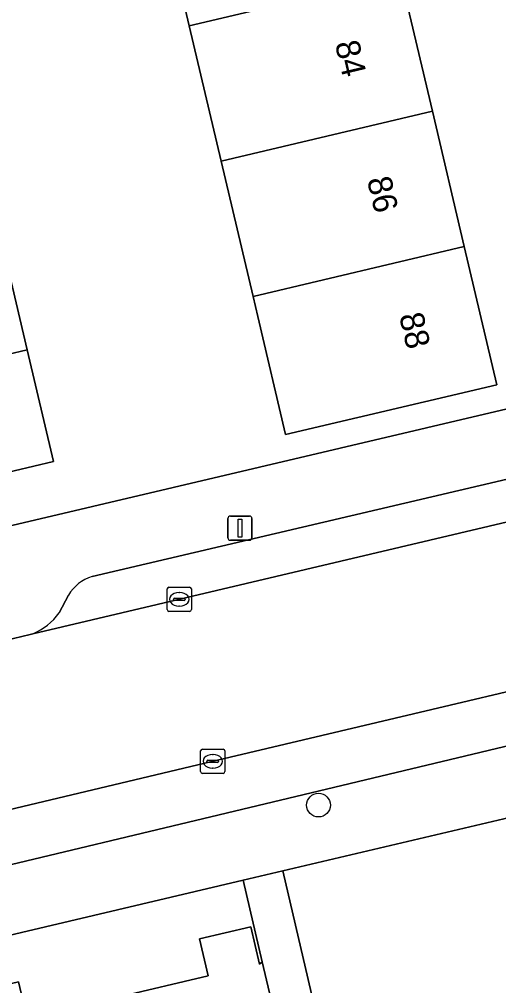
# Model space of a CAD drawing. Extents: x 158031 to 159244, y 380104 to 381214.
# Drawn here: x 158840.57 to 158860.37, y 380930.34 to 380970.22 of the extents above; entities that cross this region are included whole.
import ezdxf

# ---------------------------------------------------------------- set-up
doc = ezdxf.new("R2010")
doc.units = 0
for name, color, linetype in [('IMGEO_Boom', 7, 'Continuous'), ('IMGEO_Erf', 7, 'Continuous'), ('IMGEO_Kolk', 7, 'Continuous'), ('IMGEO_Lichtmast', 7, 'Continuous'), ('IMGEO_Pand', 7, 'Continuous'), ('IMGEO_Pand_nummerreeks', 7, 'Continuous'), ('IMGEO_Parkeervlak_open', 7, 'Continuous'), ('IMGEO_Rijbaan_lokaal_gesloten', 7, 'Continuous'), ('IMGEO_Voetpad_open', 7, 'Continuous')]:
    doc.layers.add(name, color=color, linetype=linetype)

msp = doc.modelspace()

# ---------------------------------------------------------------- linework, layer by layer
at = {"layer": 'IMGEO_Boom'}
msp.add_circle((158852.923, 380937.79), 0.489, dxfattribs=at)
at = {"layer": 'IMGEO_Erf'}
for points in [[(158837.051, 380972.16), (158838.095, 380967.706), (158839.163, 380963.152), (158836.863, 380962.613), (158837.383, 380960.522), (158839.828, 380961.096), (158840.889, 380956.577), (158841.972, 380951.968), (158839.527, 380951.394), (158840.023, 380949.28), (158864.283, 380954.98), (158865.857, 380957.458), (158860.87, 380978.589)], [(158856.307, 380972.007), (158857.625, 380966.423), (158858.943, 380960.84), (158860.289, 380955.138), (158851.565, 380953.079), (158850.416, 380957.946), (158850.219, 380958.78), (158848.902, 380964.364), (158847.584, 380969.947), (158846.267, 380975.531)], [(158872.047, 380939.926), (158851.456, 380935.076), (158858.864, 380903.271), (158860.5, 380896.245)]]:
    msp.add_lwpolyline(points, dxfattribs=at)
msp.add_lwpolyline([(158836.2, 380929.485), (158838.365, 380929.994), (158840.532, 380930.504), (158840.889, 380928.983), (158844.631, 380929.864), (158848.37, 380930.744), (158848.01, 380932.273), (158850.122, 380932.771), (158850.487, 380931.22), (158850.599, 380931.325), (158849.807, 380934.688), (158820.114, 380927.695), (158820.572, 380925.752), (158824.413, 380926.656), (158826.638, 380927.18), (158828.858, 380927.702), (158829.213, 380926.193), (158832.89, 380927.059), (158836.567, 380927.924)], close=True, dxfattribs=at)
at = {"layer": 'IMGEO_Kolk'}
for p, q in [((158846.673, 380945.856), (158846.673, 380946.708)), ((158846.748, 380946.782), (158847.6, 380946.782)), ((158847.161, 380946.562), (158847.186, 380946.562)), ((158847.674, 380946.708), (158847.674, 380945.856)), ((158846.932, 380946.276), (158846.932, 380946.288)), ((158847.37, 380946.239), (158846.972, 380946.239)), ((158846.975, 380946.325), (158847.373, 380946.325)), ((158847.416, 380946.288), (158847.416, 380946.276)), ((158847.6, 380945.782), (158846.748, 380945.782)), ((158847.184, 380946.002), (158847.159, 380946.002)), ((158848.055, 380939.172), (158848.055, 380940.024)), ((158848.13, 380940.098), (158848.982, 380940.098)), ((158848.543, 380939.878), (158848.568, 380939.878)), ((158849.056, 380940.024), (158849.056, 380939.172)), ((158848.314, 380939.592), (158848.314, 380939.604)), ((158848.752, 380939.555), (158848.354, 380939.555)), ((158848.357, 380939.641), (158848.755, 380939.641)), ((158848.566, 380939.318), (158848.541, 380939.318)), ((158848.798, 380939.604), (158848.798, 380939.592)), ((158848.982, 380939.098), (158848.13, 380939.098))]:
    msp.add_line(p, q, dxfattribs=at)
for points in [[(158846.673, 380945.856), (158846.673, 380946.708)], [(158846.748, 380946.782), (158847.6, 380946.782)], [(158847.674, 380946.708), (158847.674, 380945.856)], [(158847.6, 380945.782), (158846.748, 380945.782)], [(158848.055, 380939.172), (158848.055, 380940.024)], [(158848.13, 380940.098), (158848.982, 380940.098)], [(158849.056, 380940.024), (158849.056, 380939.172)], [(158848.982, 380939.098), (158848.13, 380939.098)]]:
    msp.add_lwpolyline(points, dxfattribs=at)
for centre, radius, start, end in [((158846.75, 380946.706), 0.0765, 91.552, 178.448), ((158846.75, 380946.706), 0.0765, 91.552, 178.448), ((158847.598, 380946.706), 0.0765, 1.552, 88.448), ((158847.598, 380946.706), 0.0765, 1.552, 88.448), ((158846.972, 380946.285), 0.0403, 85.8775, 175.7526), ((158846.969, 380946.275), 0.0366, 178.938, 274.7102), ((158847.373, 380946.282), 0.043, 264.8664, 352.4533), ((158847.377, 380946.287), 0.0386, 1.7309, 96.639), ((158846.75, 380945.858), 0.0765, 181.552, 268.448), ((158846.75, 380945.858), 0.0765, 181.552, 268.448), ((158847.598, 380945.858), 0.0765, 271.552, 358.448), ((158847.598, 380945.858), 0.0765, 271.552, 358.448), ((158848.132, 380940.022), 0.0765, 91.552, 178.448), ((158848.132, 380940.022), 0.0765, 91.552, 178.448), ((158848.98, 380940.022), 0.0765, 1.552, 88.448), ((158848.98, 380940.022), 0.0765, 1.552, 88.448), ((158848.354, 380939.601), 0.0403, 85.8775, 175.7526), ((158848.351, 380939.591), 0.0366, 178.938, 274.7102), ((158848.755, 380939.598), 0.043, 264.8664, 352.4533), ((158848.759, 380939.603), 0.0386, 1.7309, 96.639), ((158848.132, 380939.174), 0.0765, 181.552, 268.448), ((158848.132, 380939.174), 0.0765, 181.552, 268.448), ((158848.98, 380939.174), 0.0765, 271.552, 358.448), ((158848.98, 380939.174), 0.0765, 271.552, 358.448)]:
    msp.add_arc(centre, radius, start, end, dxfattribs=at)
for centre, major_axis, ratio, start_param, end_param in [((158847.16, 380946.282), (-0.387, 0.002), 0.722429, 4.712389, 7.853982), ((158847.185, 380946.282), (-0.39, 0.002), 0.717154, 1.570796, 4.712389), ((158848.542, 380939.598), (-0.387, 0.002), 0.722429, 4.712389, 7.853982), ((158848.567, 380939.598), (-0.39, 0.002), 0.717154, 1.570796, 4.712389)]:
    msp.add_ellipse(centre, major_axis=major_axis, ratio=ratio, start_param=start_param, end_param=end_param, dxfattribs=at)
at = {"layer": 'IMGEO_Lichtmast'}
for p, q in [((158849.282, 380949.717), (158850.072, 380949.717)), ((158850.072, 380949.717), (158849.282, 380949.717)), ((158849.182, 380948.817), (158849.182, 380949.617)), ((158849.182, 380949.617), (158849.182, 380948.817)), ((158850.172, 380949.617), (158850.172, 380948.817)), ((158850.172, 380948.817), (158850.172, 380949.617)), ((158850.072, 380948.717), (158849.282, 380948.717)), ((158849.282, 380948.717), (158850.072, 380948.717))]:
    msp.add_line(p, q, dxfattribs=at)
msp.add_lwpolyline([(158849.602, 380949.592), (158849.752, 380949.592), (158849.752, 380948.842), (158849.602, 380948.842), (158849.602, 380949.592)], dxfattribs=at)
for centre, start, end in [((158849.282, 380949.617), 90, 180), ((158849.282, 380949.617), 90, 180), ((158850.072, 380949.617), 0, 90), ((158850.072, 380949.617), 360, 90), ((158849.282, 380948.817), 180, 270), ((158849.282, 380948.817), 180, 270), ((158850.072, 380948.817), 270, 0), ((158850.072, 380948.817), 270, 0)]:
    msp.add_arc(centre, 0.1, start, end, dxfattribs=at)
at = {"layer": 'IMGEO_Pand'}
for points in [[(158854.989, 380977.591), (158848.415, 380976.038), (158846.267, 380975.531), (158847.584, 380969.947), (158856.307, 380972.007), (158855.459, 380975.599), (158855.076, 380977.223)], [(158847.584, 380969.947), (158848.902, 380964.364), (158857.625, 380966.423), (158856.307, 380972.007)], [(158858.943, 380960.84), (158857.625, 380966.423), (158848.902, 380964.364), (158850.219, 380958.78)], [(158838.445, 380956), (158840.889, 380956.577), (158839.828, 380961.096), (158837.383, 380960.522)], [(158858.943, 380960.84), (158850.219, 380958.78), (158850.416, 380957.946), (158851.565, 380953.079), (158860.289, 380955.138)], [(158838.445, 380956), (158839.527, 380951.394), (158841.972, 380951.968), (158840.889, 380956.577)], [(158844.631, 380929.864), (158846.7, 380921.092), (158850.732, 380922.041), (158851.878, 380917.17), (158853.698, 380917.598), (158851.762, 380926.384), (158850.599, 380931.325), (158850.487, 380931.22), (158850.122, 380932.771), (158848.01, 380932.273), (158848.37, 380930.744)], [(158844.631, 380929.864), (158840.889, 380928.983), (158840.532, 380930.504), (158838.365, 380929.994), (158841.923, 380914.913), (158843.68, 380915.327), (158842.553, 380920.116), (158846.7, 380921.092)]]:
    msp.add_lwpolyline(points, close=True, dxfattribs=at)
at = {"layer": 'IMGEO_Parkeervlak_open'}
for points in [[(158861.831, 380951.501), (158843.573, 380947.219)], [(158841.127, 380944.858), (158865.105, 380950.511)], [(158842.601, 380946.453), (158842.213, 380945.721)], [(158870.998, 380944.905), (158848.511, 380939.588), (158816.171, 380931.902), (158816.296, 380931.905), (158816.526, 380931.895), (158816.754, 380931.864), (158816.978, 380931.813), (158817.197, 380931.742), (158817.409, 380931.651), (158817.612, 380931.542), (158817.804, 380931.416), (158818.599, 380930.85), (158818.78, 380930.751), (158818.969, 380930.669), (158819.165, 380930.604), (158819.366, 380930.557), (158819.57, 380930.528), (158819.776, 380930.517), (158819.983, 380930.525), (158820.144, 380930.544), (158867.59, 380941.875)]]:
    msp.add_lwpolyline(points, dxfattribs=at)
for centre, radius, start, end in [((158844.04, 380945.626), 1.66, 106.3556, 150.1253), ((158840.051, 380947.327), 2.693, 293.5479, 323.3976)]:
    msp.add_arc(centre, radius, start, end, dxfattribs=at)
at = {"layer": 'IMGEO_Rijbaan_lokaal_gesloten'}
msp.add_lwpolyline([(158948.453, 380970.248), (158934.941, 380967.036), (158934.828, 380967.028), (158905.827, 380960.127), (158878.266, 380953.617), (158875.023, 380952.851), (158867.436, 380951.061), (158865.105, 380950.511), (158841.127, 380944.858), (158841.01, 380944.828), (158839.282, 380944.418), (158839.043, 380944.362), (158815.181, 380938.718), (158810.012, 380937.495), (158809.64, 380937.402), (158811.317, 380930.721), (158816.171, 380931.902), (158848.511, 380939.588), (158870.998, 380944.905), (158874.697, 380945.785), (158890.6, 380949.568), (158919.088, 380956.419), (158941.657, 380961.529), (158944.657, 380962.252)], dxfattribs=at)
at = {"layer": 'IMGEO_Voetpad_open'}
for points in [[(159008.322, 380989.606), (159002.533, 380987.715), (158992.918, 380985.405), (158992.451, 380987.407), (158991.039, 380984.964), (158965.476, 380978.959), (158963.942, 380978.599), (158942.429, 380973.545), (158937.673, 380972.381), (158873.108, 380957.118), (158866.316, 380955.512), (158865.857, 380957.458), (158864.283, 380954.98), (158840.023, 380949.28), (158838.586, 380948.942), (158805.931, 380941.27)], [(158849.807, 380934.688), (158851.456, 380935.076), (158872.047, 380939.926), (158875.359, 380940.742), (158879.157, 380941.639), (158925.009, 380952.488), (158932.974, 380954.373), (158939.786, 380955.985), (158946.806, 380957.645), (158951.873, 380958.878), (159000, 380970.291), (159007.26, 380972.002), (159007.376, 380972.035), (159010.207, 380972.706), (159013.086, 380973.122), (159014.587, 380973.267), (159014.958, 380973.303), (159019.969, 380973.476), (159024.975, 380973.202), (159038.906, 380971.741)], [(158843.573, 380947.219), (158861.831, 380951.501)], [(158842.213, 380945.721), (158842.601, 380946.453)], [(158839.043, 380944.362), (158839.282, 380944.418), (158841.01, 380944.828), (158841.127, 380944.858)], [(158867.59, 380941.875), (158820.144, 380930.544), (158819.983, 380930.525), (158819.776, 380930.517), (158819.57, 380930.528), (158819.366, 380930.557), (158819.165, 380930.604), (158818.969, 380930.669), (158818.78, 380930.751), (158818.599, 380930.85), (158817.804, 380931.416), (158817.612, 380931.542), (158817.409, 380931.651), (158817.197, 380931.742), (158816.978, 380931.813), (158816.754, 380931.864), (158816.526, 380931.895), (158816.296, 380931.905), (158816.171, 380931.902), (158811.317, 380930.721), (158809.746, 380930.339)], [(158810.071, 380925.329), (158819.152, 380927.468), (158820.114, 380927.695), (158849.807, 380934.688)]]:
    msp.add_lwpolyline(points, dxfattribs=at)
msp.add_lwpolyline([(158851.456, 380935.076), (158849.807, 380934.688), (158850.599, 380931.325), (158851.762, 380926.384), (158853.698, 380917.598), (158855.893, 380909.01), (158856.191, 380907.741), (158857.333, 380902.873), (158858.864, 380903.271)], close=True, dxfattribs=at)
for centre, radius, start, end in [((158844.04, 380945.626), 1.66, 106.3556, 150.1253), ((158840.051, 380947.327), 2.693, 293.5479, 323.3976)]:
    msp.add_arc(centre, radius, start, end, dxfattribs=at)

# ---------------------------------------------------------------- texts
at = {"layer": 'IMGEO_Pand_nummerreeks'}
for s, p in [('84', (158853.594, 380969.222)), ('86', (158854.919, 380963.608)), ('88', (158856.245, 380957.992))]:
    msp.add_text(s, height=1, rotation=283.2811, dxfattribs=at).set_placement(p)

doc.saveas('drawing.dxf')
